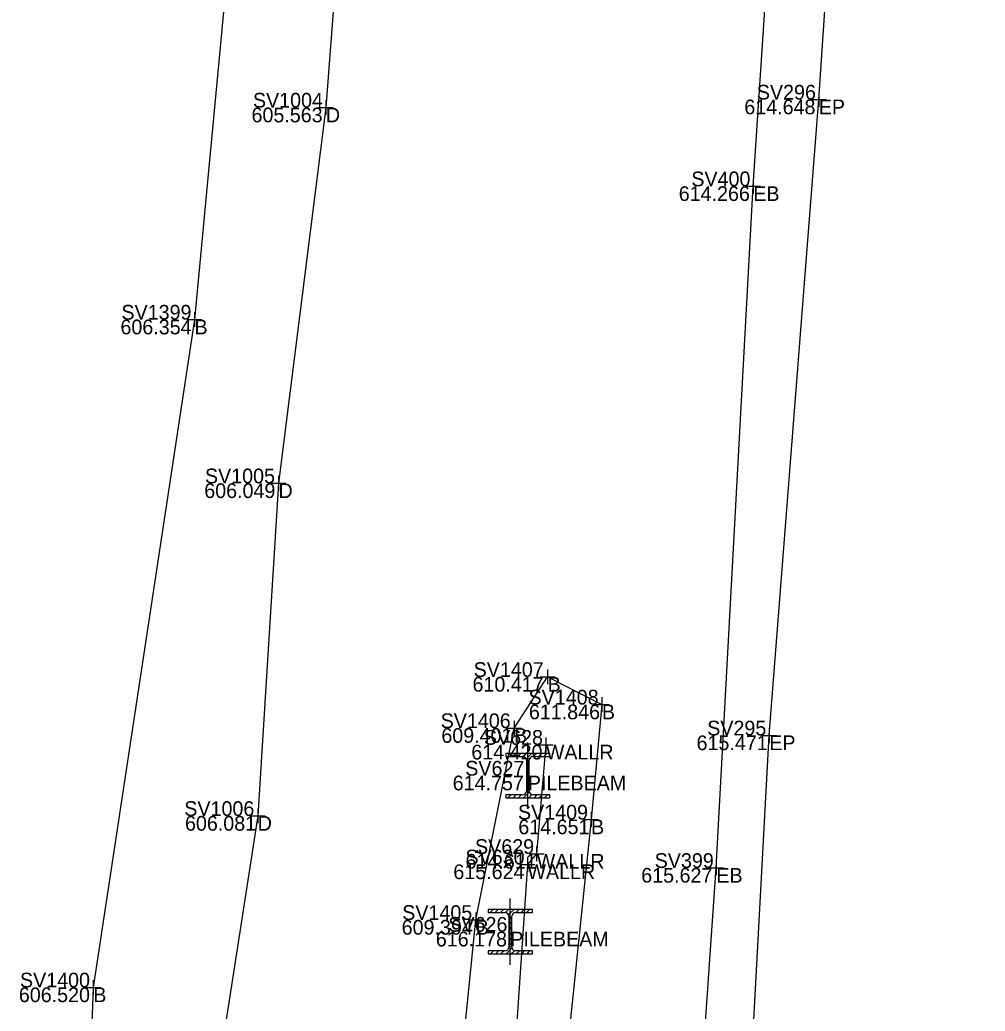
# Model space of a CAD drawing. Extents: x -2 to 1979875, y -2 to 232027.
# Drawn here: x 1978714.19 to 1978746.98, y 230877.73 to 230911.41 of the extents above; entities that cross this region are included whole.
import ezdxf

# ---------------------------------------------------------------- set-up
doc = ezdxf.new("R2010")
doc.units = 0
for name, color, linetype in [('_CIVIL_CONSTRUCTION', 7, 'Continuous'), ('DR_X_Ditch', 7, 'Continuous'), ('GE_P_Alignment', 7, 'Continuous'), ('GE_X_Alignment', 7, 'Continuous'), ('GE_X_Alignment_1000_Stations', 7, 'Continuous'), ('GE_X_Alignment_100_Curve_Data', 7, 'Continuous'), ('GE_X_Alignment_100_Stations', 7, 'Continuous'), ('GT_X_Piling_Cells', 7, 'Continuous'), ('RD_X_Wall', 7, 'Continuous'), ('SC_Scratch1', 7, 'Continuous')]:
    doc.layers.add(name, color=color, linetype=linetype)

msp = doc.modelspace()

# ---------------------------------------------------------------- linework, layer by layer
at = {"layer": 'DR_X_Ditch'}
msp.add_lwpolyline([(1978733.264, 231097.158), (1978735.128, 231079.112), (1978735.097, 231064.293), (1978734.184, 231049.994), (1978733.773, 231035.566), (1978732.893, 231018.897), (1978731.992, 231001.991), (1978730.626, 230987.513), (1978729.316, 230971.664), (1978727.468, 230954.507), (1978726.296, 230939.503), (1978725.797, 230924.283), (1978724.583, 230908.429), (1978722.973, 230895.664), (1978722.268, 230884.362), (1978720.091, 230870.29), (1978718.491, 230848.943)], dxfattribs=at)
at = {"layer": 'GE_P_Alignment'}
for points in [[(1978729.881, 231097.662), (1978730.051, 231075.737), (1978730.728, 231052.356), (1978729.531, 231028.266), (1978727.279, 231001.039), (1978725.505, 230975.645), (1978723.96, 230951.153), (1978722.361, 230925.032), (1978720.121, 230901.226), (1978716.683, 230878.537), (1978716.008, 230860.612), (1978714.386, 230845.686)], [(1978726.144, 230843.471), (1978727.484, 230859.02), (1978729.675, 230880.83), (1978730.978, 230887.347), (1978732.118, 230889.086), (1978733.962, 230888.148), (1978733.593, 230884.241), (1978731.323, 230862.276)]]:
    msp.add_lwpolyline(points, dxfattribs=at)
at = {"layer": 'GE_X_Alignment_1000_Stations'}
msp.add_lwpolyline([(1978772.336, 230656.843), (1978763.559, 230673.456), (1978754.964, 230693.186), (1978747.098, 230715.323), (1978742.189, 230735.369), (1978738.656, 230754.308), (1978736.533, 230775.816), (1978735.988, 230798.596), (1978736.151, 230819.454), (1978737.13, 230840.16), (1978738.357, 230863.144), (1978739.649, 230887.098), (1978741.331, 230908.702), (1978742.827, 230930.869), (1978744.275, 230952.773), (1978745.794, 230976.041), (1978747.11, 230998.611), (1978748.464, 231019.612), (1978749.988, 231043.472)], dxfattribs=at)
at = {"layer": 'GE_X_Alignment_100_Curve_Data'}
for p, q in [((1978741.331, 230908.952), (1978741.331, 230908.452)), ((1978724.583, 230908.679), (1978724.583, 230908.179)), ((1978741.081, 230908.702), (1978741.581, 230908.702)), ((1978741.331, 230908.702), (1978741.331, 230908.702)), ((1978724.333, 230908.429), (1978724.833, 230908.429)), ((1978724.583, 230908.429), (1978724.583, 230908.429)), ((1978738.855, 230905.756), (1978739.355, 230905.756)), ((1978739.105, 230906.006), (1978739.105, 230905.506)), ((1978739.105, 230905.756), (1978739.105, 230905.756)), ((1978720.121, 230901.476), (1978720.121, 230900.976)), ((1978719.871, 230901.226), (1978720.371, 230901.226)), ((1978720.121, 230901.226), (1978720.121, 230901.226)), ((1978722.723, 230895.664), (1978723.223, 230895.664)), ((1978722.973, 230895.914), (1978722.973, 230895.414)), ((1978722.973, 230895.664), (1978722.973, 230895.664)), ((1978732.118, 230889.336), (1978732.118, 230888.836)), ((1978731.868, 230889.086), (1978732.368, 230889.086)), ((1978732.118, 230889.086), (1978732.118, 230889.086)), ((1978733.962, 230888.398), (1978733.962, 230887.898)), ((1978733.712, 230888.148), (1978734.212, 230888.148)), ((1978733.962, 230888.148), (1978733.962, 230888.148)), ((1978730.978, 230887.597), (1978730.978, 230887.097)), ((1978730.728, 230887.347), (1978731.228, 230887.347)), ((1978730.978, 230887.347), (1978730.978, 230887.347)), ((1978739.649, 230887.348), (1978739.649, 230886.848)), ((1978732.056, 230887.031), (1978732.056, 230886.531)), ((1978739.399, 230887.098), (1978739.899, 230887.098)), ((1978739.649, 230887.098), (1978739.649, 230887.098)), ((1978731.806, 230886.781), (1978732.306, 230886.781)), ((1978732.056, 230886.781), (1978732.056, 230886.781)), ((1978722.268, 230884.612), (1978722.268, 230884.112)), ((1978722.018, 230884.362), (1978722.518, 230884.362)), ((1978722.268, 230884.362), (1978722.268, 230884.362)), ((1978733.343, 230884.241), (1978733.843, 230884.241)), ((1978733.593, 230884.491), (1978733.593, 230883.991)), ((1978733.593, 230884.241), (1978733.593, 230884.241)), ((1978731.746, 230883.323), (1978731.746, 230882.823)), ((1978731.431, 230882.966), (1978731.431, 230882.466)), ((1978731.496, 230883.073), (1978731.996, 230883.073)), ((1978731.746, 230883.073), (1978731.746, 230883.073)), ((1978737.85, 230882.847), (1978737.85, 230882.347)), ((1978731.181, 230882.716), (1978731.681, 230882.716)), ((1978731.431, 230882.716), (1978731.431, 230882.716)), ((1978737.6, 230882.597), (1978738.1, 230882.597)), ((1978737.85, 230882.597), (1978737.85, 230882.597)), ((1978729.425, 230880.83), (1978729.925, 230880.83)), ((1978729.675, 230881.08), (1978729.675, 230880.58)), ((1978729.675, 230880.83), (1978729.675, 230880.83)), ((1978716.433, 230878.537), (1978716.933, 230878.537)), ((1978716.683, 230878.787), (1978716.683, 230878.287)), ((1978716.683, 230878.537), (1978716.683, 230878.537))]:
    msp.add_line(p, q, dxfattribs=at)
at = {"layer": 'GT_X_Piling_Cells'}
for p, q in [((1978731.445, 230884.608), (1978731.445, 230886.858)), ((1978732.195, 230886.483), (1978730.695, 230886.483)), ((1978730.695, 230886.483), (1978730.695, 230886.383)), ((1978730.695, 230886.383), (1978731.27, 230886.383)), ((1978730.758, 230886.383), (1978730.858, 230886.483)), ((1978730.934, 230886.383), (1978731.034, 230886.483)), ((1978731.111, 230886.383), (1978731.211, 230886.483)), ((1978731.287, 230886.382), (1978731.388, 230886.483)), ((1978731.386, 230886.304), (1978731.565, 230886.483)), ((1978731.395, 230886.258), (1978731.395, 230885.208)), ((1978731.395, 230886.137), (1978731.495, 230886.237)), ((1978731.495, 230885.208), (1978731.495, 230886.258)), ((1978731.62, 230886.383), (1978732.195, 230886.383)), ((1978731.641, 230886.383), (1978731.741, 230886.483)), ((1978731.818, 230886.383), (1978731.918, 230886.483)), ((1978731.995, 230886.383), (1978732.095, 230886.483)), ((1978732.172, 230886.383), (1978732.195, 230886.406)), ((1978732.195, 230886.383), (1978732.195, 230886.483)), ((1978731.395, 230885.96), (1978731.495, 230886.06)), ((1978731.395, 230885.783), (1978731.495, 230885.883)), ((1978731.395, 230885.606), (1978731.495, 230885.706)), ((1978731.445, 230885.733), (1978731.445, 230885.733)), ((1978731.395, 230885.429), (1978731.495, 230885.529)), ((1978731.395, 230885.253), (1978731.495, 230885.353)), ((1978731.27, 230885.083), (1978730.695, 230885.083)), ((1978730.695, 230885.083), (1978730.695, 230884.983)), ((1978730.695, 230884.983), (1978732.195, 230884.983)), ((1978730.772, 230884.983), (1978730.872, 230885.083)), ((1978730.949, 230884.983), (1978731.049, 230885.083)), ((1978731.125, 230884.983), (1978731.225, 230885.083)), ((1978731.302, 230884.983), (1978731.498, 230885.179)), ((1978731.479, 230884.983), (1978731.584, 230885.088)), ((1978732.195, 230885.083), (1978731.62, 230885.083)), ((1978731.656, 230884.983), (1978731.756, 230885.083)), ((1978731.832, 230884.983), (1978731.932, 230885.083)), ((1978732.009, 230884.983), (1978732.109, 230885.083)), ((1978732.186, 230884.983), (1978732.195, 230884.992)), ((1978732.195, 230884.983), (1978732.195, 230885.083)), ((1978730.85, 230879.304), (1978730.85, 230881.554)), ((1978731.6, 230881.179), (1978730.1, 230881.179)), ((1978730.1, 230881.179), (1978730.1, 230881.079)), ((1978730.163, 230881.079), (1978730.263, 230881.179)), ((1978730.339, 230881.079), (1978730.439, 230881.179)), ((1978730.516, 230881.079), (1978730.616, 230881.179)), ((1978730.692, 230881.078), (1978730.793, 230881.179)), ((1978730.791, 230881), (1978730.97, 230881.179)), ((1978731.046, 230881.079), (1978731.146, 230881.179)), ((1978731.223, 230881.079), (1978731.323, 230881.179)), ((1978731.4, 230881.079), (1978731.5, 230881.179)), ((1978731.6, 230881.079), (1978731.6, 230881.179)), ((1978730.1, 230881.079), (1978730.675, 230881.079)), ((1978730.8, 230880.954), (1978730.8, 230879.904)), ((1978730.8, 230880.833), (1978730.9, 230880.933)), ((1978730.9, 230879.904), (1978730.9, 230880.954)), ((1978731.025, 230881.079), (1978731.6, 230881.079)), ((1978731.577, 230881.079), (1978731.6, 230881.102)), ((1978730.8, 230880.656), (1978730.9, 230880.756)), ((1978730.8, 230880.479), (1978730.9, 230880.579)), ((1978730.8, 230880.302), (1978730.9, 230880.402)), ((1978730.8, 230880.125), (1978730.9, 230880.225)), ((1978730.85, 230880.429), (1978730.85, 230880.429)), ((1978730.707, 230879.679), (1978730.903, 230879.875)), ((1978730.8, 230879.949), (1978730.9, 230880.049)), ((1978730.675, 230879.779), (1978730.1, 230879.779)), ((1978730.1, 230879.779), (1978730.1, 230879.679)), ((1978730.1, 230879.679), (1978731.6, 230879.679)), ((1978730.177, 230879.679), (1978730.277, 230879.779)), ((1978730.354, 230879.679), (1978730.454, 230879.779)), ((1978730.53, 230879.679), (1978730.63, 230879.779)), ((1978730.884, 230879.679), (1978730.989, 230879.784)), ((1978731.6, 230879.779), (1978731.025, 230879.779)), ((1978731.061, 230879.679), (1978731.161, 230879.779)), ((1978731.237, 230879.679), (1978731.337, 230879.779)), ((1978731.414, 230879.679), (1978731.514, 230879.779)), ((1978731.591, 230879.679), (1978731.6, 230879.688)), ((1978731.6, 230879.679), (1978731.6, 230879.779))]:
    msp.add_line(p, q, dxfattribs=at)
for centre, start, end in [((1978731.27, 230886.258), 0, 90), ((1978731.62, 230886.258), 90, 180), ((1978731.27, 230885.208), 270, 0), ((1978731.62, 230885.208), 180, 270), ((1978730.675, 230880.954), 0, 90), ((1978731.025, 230880.954), 90, 180), ((1978730.675, 230879.904), 270, 0), ((1978731.025, 230879.904), 180, 270)]:
    msp.add_arc(centre, 0.125, start, end, dxfattribs=at)
at = {"layer": 'RD_X_Wall'}
msp.add_lwpolyline([(1978732.056, 230886.781), (1978731.746, 230883.073), (1978731.431, 230882.716), (1978730.487, 230868.646), (1978729.395, 230856.593), (1978727.895, 230838.391), (1978726.998, 230826.855), (1978726.244, 230816.011), (1978726.384, 230805.15), (1978727.259, 230789.767), (1978727.515, 230778.19), (1978728.731, 230764.777), (1978729.78, 230755.535)], dxfattribs=at)
at = {"layer": 'SC_Scratch1'}
msp.add_lwpolyline([(1978770.288, 230655.73), (1978760.891, 230674.584), (1978752.193, 230695.227), (1978744.942, 230716.175), (1978738.905, 230740.874), (1978735.553, 230763.886), (1978733.918, 230787.98), (1978733.819, 230809.219), (1978734.805, 230833.453), (1978736.148, 230858.007), (1978737.85, 230882.597), (1978739.105, 230905.756), (1978740.693, 230929.953), (1978742.419, 230953.633), (1978743.494, 230976.312), (1978745.216, 230999.029), (1978746.767, 231023.392)], dxfattribs=at)

# ---------------------------------------------------------------- texts
at = {"layer": '_CIVIL_CONSTRUCTION'}
for s, p in [('614.648', (1978738.801, 230908.202)), ('605.563', (1978722.058, 230907.929)), ('614.266', (1978736.573, 230905.256)), ('606.354', (1978717.605, 230900.726)), ('606.049', (1978720.452, 230895.164)), ('610.417', (1978729.567, 230888.586)), ('611.846', (1978731.482, 230887.648)), ('609.401', (1978728.508, 230886.847)), ('615.471', (1978737.179, 230886.598)), ('614.420', (1978729.526, 230886.281)), ('614.757', (1978728.894, 230885.233)), ('606.081', (1978719.798, 230883.862)), ('614.651', (1978731.123, 230883.741)), ('614.611', (1978729.328, 230882.573)), ('615.624', (1978728.915, 230882.216)), ('615.627', (1978735.299, 230882.097)), ('609.394', (1978727.159, 230880.33)), ('616.178', (1978728.32, 230879.929)), ('606.520', (1978714.153, 230878.037))]:
    msp.add_text(s, height=0.5, dxfattribs=at).set_placement(p)
at = {"layer": 'GE_X_Alignment'}
for s, p in [('SV296', (1978739.226, 230908.702)), ('SV1004', (1978722.106, 230908.429)), ('SV400', (1978737.001, 230905.756)), ('SV1399', (1978717.639, 230901.226)), ('SV1005', (1978720.476, 230895.664)), ('SV1407', (1978729.605, 230889.086)), ('SV1408', (1978731.471, 230888.148)), ('SV1406', (1978728.484, 230887.347)), ('SV295', (1978737.54, 230887.098)), ('SV628', (1978729.953, 230886.781)), ('SV627', (1978729.32, 230885.733)), ('SV1006', (1978719.774, 230884.362)), ('SV1409', (1978731.111, 230884.241)), ('SV629', (1978729.652, 230883.073)), ('SV630', (1978729.327, 230882.716)), ('SV399', (1978735.756, 230882.597)), ('SV1405', (1978727.178, 230880.83)), ('SV626', (1978728.745, 230880.429)), ('SV1400', (1978714.191, 230878.537))]:
    msp.add_text(s, height=0.5, dxfattribs=at).set_placement(p)
at = {"layer": 'GE_X_Alignment_100_Stations'}
for s, p in [('EP', (1978741.331, 230908.202)), ('D', (1978724.583, 230907.929)), ('EB', (1978739.105, 230905.256)), ('B', (1978720.121, 230900.726)), ('D', (1978722.973, 230895.164)), ('B', (1978732.118, 230888.586)), ('B', (1978733.962, 230887.648)), ('B', (1978730.978, 230886.847)), ('EP', (1978739.649, 230886.598)), ('WALLR', (1978732.056, 230886.281)), ('PILEBEAM', (1978731.445, 230885.233)), ('D', (1978722.268, 230883.862)), ('B', (1978733.593, 230883.741)), ('WALLR', (1978731.746, 230882.573)), ('WALLR', (1978731.431, 230882.216)), ('EB', (1978737.85, 230882.097)), ('B', (1978729.675, 230880.33)), ('PILEBEAM', (1978730.85, 230879.929)), ('B', (1978716.683, 230878.037))]:
    msp.add_text(s, height=0.5, dxfattribs=at).set_placement(p)

doc.saveas('drawing.dxf')
